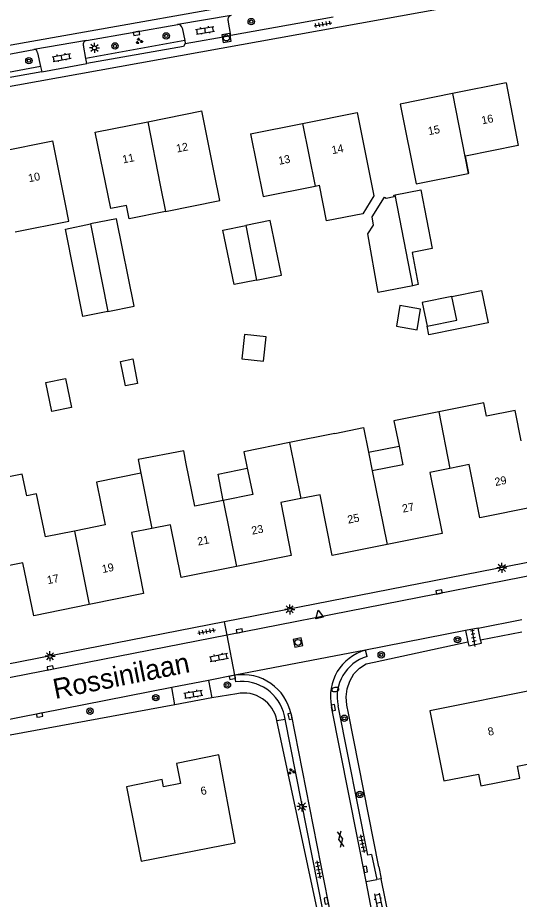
# Model space of a CAD drawing. Extents: x 136000 to 138005, y 398500 to 400500.
# Drawn here: x 137872.8 to 137935.4, y 399031.5 to 399141.6 of the extents above; entities that cross this region are included whole.
import ezdxf

# ---------------------------------------------------------------- set-up
doc = ezdxf.new("R2010")
doc.units = 0
for name, color, linetype in [('gg-afsc-erfafscheiding', 7, 'Continuous'), ('gg-anno-huisnummerreeks BGT', 7, 'Continuous'), ('gg-anno-openbare ruimte label', 7, 'Continuous'), ('gg-bbg-bijgebouw', 7, 'Continuous'), ('gg-bbg-gedigitaliseerde bebouwing', 7, 'Continuous'), ('gg-bbg-gedigitaliseerde bijgebouw', 7, 'Continuous'), ('gg-bbg-hoofdgebouw', 7, 'Continuous'), ('gg-bbg-luifel en loopbrug', 7, 'Continuous'), ('gg-bbg-tussenscheiding', 7, 'Continuous'), ('gg-knt-verharding', 7, 'Continuous'), ('gg-knt-verharding nz', 7, 'Continuous'), ('gt-grn-groengrens', 7, 'Continuous'), ('gt-grn-weggrens', 7, 'Continuous'), ('gt-symb-boom', 7, 'Continuous'), ('gt-symb-brandkraan', 7, 'Continuous'), ('gt-symb-gesloten verharding', 7, 'Continuous'), ('gt-symb-groenvak', 7, 'Continuous'), ('gt-symb-klinker verharding', 7, 'Continuous'), ('gt-symb-kolk', 7, 'Continuous'), ('gt-symb-lichtmast', 7, 'Continuous'), ('gt-symb-rioolschacht', 7, 'Continuous'), ('gt-symb-tegel verharding', 7, 'Continuous'), ('gt-symb-waterafsluiter', 7, 'Continuous')]:
    doc.layers.add(name, color=color, linetype=linetype)

# ---------------------------------------------------------------- blocks, each defined once
blk = doc.blocks.new('gt0-KOLK')
at = {"layer": 'gt-symb-kolk'}
blk.add_lwpolyline([(0, 0), (0.37, 0), (0.37, 0.4), (-0.38, 0.4), (-0.38, 0), (0, 0)], dxfattribs=at)
blk = doc.blocks.new('gt0-KL1')
at = {"layer": 'gt-symb-klinker verharding'}
for p, q in [((-1.15, 0.3), (1.15, 0.3)), ((-1, -0.3), (-1, 0.3)), ((-0.5, 0.3), (-0.5, 0.45)), ((0, -0.3), (0, 0.3)), ((0.5, 0.3), (0.5, 0.45)), ((1, -0.3), (1, 0.3)), ((-1.15, -0.3), (1.15, -0.3)), ((-0.5, -0.45), (-0.5, -0.3)), ((0.5, -0.45), (0.5, -0.3))]:
    blk.add_line(p, q, dxfattribs=at)
blk = doc.blocks.new('gt0-LMAST')
at = {"layer": 'gt-symb-lichtmast'}
for p, q in [((-0.18, 0.17), (-0.45, 0.44)), ((-0.01, 0.25), (-0.01, 0.62)), ((0.17, 0.17), (0.44, 0.44)), ((-0.26, 0), (-0.63, 0)), ((-0.18, -0.18), (-0.45, -0.45)), ((-0.01, -0.25), (-0.01, -0.63)), ((0.44, -0.45), (0.17, -0.18)), ((0.24, 0), (0.62, 0))]:
    blk.add_line(p, q, dxfattribs=at)
blk.add_circle((-0.01, 0), 0.25, dxfattribs=at)
blk = doc.blocks.new('gt0-BOOM')
at = {"layer": 'gt-symb-boom'}
for radius in [0.4, 0.2]:
    blk.add_circle((0, 0), radius, dxfattribs=at)
blk = doc.blocks.new('gt0-GRVAK')
at = {"layer": 'gt-symb-groenvak'}
for p, q in [((-0.11, 0.19), (-0.23, 0.24)), ((-0.18, 0.15), (0.09, 0.15)), ((-0.09, 0.21), (-0.16, 0.32)), ((-0.05, 0.21), (-0.05, 0.39)), ((0, 0.21), (0.06, 0.32)), ((0.01, 0.19), (0.13, 0.24)), ((0.26, -0.05), (0.2, 0.06)), ((0.3, -0.05), (0.3, 0.13)), ((0.35, -0.05), (0.41, 0.06)), ((-0.24, -0.23), (-0.36, -0.18)), ((-0.32, -0.26), (-0.05, -0.26)), ((-0.23, -0.21), (-0.29, -0.1)), ((-0.18, -0.2), (-0.18, -0.02)), ((-0.14, -0.21), (-0.07, -0.1)), ((-0.12, -0.23), (0, -0.18)), ((0.24, -0.07), (0.12, -0.02)), ((0.17, -0.11), (0.44, -0.11)), ((0.37, -0.07), (0.49, -0.02))]:
    blk.add_line(p, q, dxfattribs=at)
blk = doc.blocks.new('gt0-RS')
at = {"layer": 'gt-symb-rioolschacht'}
blk.add_lwpolyline([(-0.5, -0.5), (0.5, -0.5), (0.5, 0.5), (-0.5, 0.5)], close=True, dxfattribs=at)
blk.add_circle((0, 0), 0.375, dxfattribs=at)
blk = doc.blocks.new('gt0-TEG1')
at = {"layer": 'gt-symb-tegel verharding'}
for p, q in [((-1.12, 0), (1.12, 0)), ((-0.9, -0.25), (-0.9, 0.25)), ((-0.45, -0.25), (-0.45, 0.25)), ((0, -0.25), (0, 0.25)), ((0.45, -0.25), (0.45, 0.25)), ((0.9, -0.25), (0.9, 0.25))]:
    blk.add_line(p, q, dxfattribs=at)
blk = doc.blocks.new('gt0-WAFSL')
at = {"layer": 'gt-symb-waterafsluiter'}
for p, q in [((-0.5, -0.33), (0, 0.67)), ((0, 0.67), (0.5, -0.33)), ((0.5, -0.33), (-0.5, -0.33))]:
    blk.add_line(p, q, dxfattribs=at)
blk = doc.blocks.new('gt0-BR')
at = {"layer": 'gt-symb-brandkraan'}
for centre, radius, start, end in [((-0.24, 0), 0.206, 107.5669, 252.4331), ((0.6, -2.66), 3, 106.892, 107.5669), ((0, -0.69), 0.938, 73.108, 106.892), ((-0.6, -2.66), 3, 72.4331, 73.108), ((0.24, 0), 0.206, 287.567, 72.4331), ((0.6, 2.66), 3, 252.4331, 253.108), ((0, 0.69), 0.938, 253.108, 286.8921), ((-0.6, 2.66), 3, 286.8921, 287.567)]:
    blk.add_arc(centre, radius, start, end, dxfattribs=at)
blk = doc.blocks.new('gt0-GESVH1')
at = {"layer": 'gt-symb-gesloten verharding'}
for p, q in [((-0.99, -0.26), (0.01, 0.24)), ((0.01, -0.26), (-0.99, 0.24)), ((0.01, 0.24), (1.01, -0.26)), ((1.01, 0.24), (0.01, -0.26))]:
    blk.add_line(p, q, dxfattribs=at)

msp = doc.modelspace()

# ---------------------------------------------------------------- linework, layer by layer
at = {"layer": 'gg-afsc-erfafscheiding'}
for p, q in [((137900.12, 399057.16), (137896.99, 399056.66)), ((137892.39, 399055.77), (137863.49, 399050.47)), ((137917.87, 399035.54), (137914.08, 399054.74)), ((137910.27, 399029.69), (137905.13, 399053.81))]:
    msp.add_line(p, q, dxfattribs=at)
msp.add_arc((137900.99, 399053.04), 4.21, 10.5314, 101.9568, dxfattribs=at)
at = {"layer": 'gg-bbg-bijgebouw'}
msp.add_line((137919.88, 399119.46), (137923.09, 399120.08), dxfattribs=at)
msp.add_lwpolyline([(137918.56, 399119.17), (137918.75, 399119.06), (137919.77, 399119.25), (137919.74, 399119.43), (137919.88, 399119.46)], dxfattribs=at)
at = {"layer": 'gg-bbg-gedigitaliseerde bebouwing'}
for p, q in [((137933.76, 399133.46), (137935.23, 399125.63)), ((137897.35, 399122.05), (137895.75, 399129.95)), ((137878.75, 399118.31), (137877.17, 399126.22)), ((137935.23, 399125.63), (137928.65, 399124.28)), ((137922.51, 399120.83), (137928.99, 399122.14)), ((137909.89, 399120.56), (137910.43, 399120.67)), ((137912.35, 399089.68), (137906.69, 399088.53)), ((137916.57, 399087.32), (137917.04, 399084.99))]:
    msp.add_line(p, q, dxfattribs=at)
for points in [[(137891.23, 399117.39), (137886.68, 399116.47), (137886.34, 399118.14), (137884.39, 399117.74), (137882.46, 399127.27)], [(137901.85, 399127.09), (137903.43, 399119.27), (137909.89, 399120.56)], [(137928.99, 399122.14), (137929.08, 399122.16), (137928.65, 399124.28)], [(137891.23, 399117.39), (137898.01, 399118.76), (137897.35, 399122.05)], [(137917.22, 399119.35), (137915.85, 399117.11), (137911.33, 399116.21), (137910.43, 399120.67)], [(137872.47, 399114.84), (137879.18, 399116.19), (137878.75, 399118.31)], [(137931.28, 399091.82), (137930.94, 399093.5), (137925.32, 399092.36)], [(137925.32, 399092.36), (137919.74, 399091.23), (137920.37, 399088.09)], [(137935.63, 399088.75), (137934.86, 399092.55), (137931.28, 399091.82)], [(137912.35, 399089.68), (137915.94, 399090.41), (137916.57, 399087.32)], [(137906.69, 399088.53), (137901.02, 399087.38), (137901.44, 399085.34)], [(137893.82, 399085.86), (137893.5, 399087.51), (137887.81, 399086.41), (137888.14, 399084.71)], [(137920.37, 399088.09), (137920.85, 399085.77), (137917.04, 399084.99)], [(137898.43, 399081.3), (137894.89, 399080.58), (137893.82, 399085.86)], [(137901.44, 399085.34), (137902.11, 399082.04), (137898.43, 399081.3)], [(137873.91, 399081.88), (137873.36, 399084.59), (137868.92, 399083.69), (137869.47, 399080.98)], [(137888.14, 399084.71), (137882.62, 399083.59), (137883.7, 399078.25), (137879.85, 399077.48)], [(137879.85, 399077.48), (137876.24, 399076.74), (137875.14, 399082.13), (137873.91, 399081.88)]]:
    msp.add_lwpolyline(points, dxfattribs=at)
at = {"layer": 'gg-bbg-gedigitaliseerde bijgebouw'}
for points in [[(137923.09, 399120.08), (137924.49, 399112.77), (137922.02, 399112.27), (137922.78, 399108.26), (137922.11, 399108.12)], [(137922.11, 399108.12), (137917.77, 399107.25), (137916.47, 399114.61), (137917.19, 399115.66), (137917.02, 399116.71), (137918.56, 399119.17)], [(137884.02, 399104.89), (137887.32, 399105.55), (137885.11, 399116.48), (137881.86, 399115.83)], [(137902.59, 399108.82), (137905.69, 399109.45), (137904.31, 399116.26), (137901.24, 399115.64)], [(137884.02, 399104.89), (137880.93, 399104.26), (137878.73, 399115.19), (137881.86, 399115.83)], [(137902.59, 399108.82), (137899.78, 399108.25), (137898.4, 399115.07), (137901.24, 399115.64)], [(137926.98, 399106.75), (137923.28, 399106), (137923.88, 399103.06)], [(137923.88, 399103.06), (137927.57, 399103.81), (137926.98, 399106.75)], [(137920.04, 399103.05), (137922.63, 399102.61), (137923.07, 399105.2), (137920.48, 399105.65), (137920.04, 399103.05)], [(137900.76, 399098.97), (137903.47, 399098.68), (137903.8, 399101.72), (137901.08, 399102.01), (137900.76, 399098.97)], [(137885.61, 399098.67), (137887.13, 399098.98), (137887.75, 399095.91), (137886.23, 399095.6), (137885.61, 399098.67)], [(137876.31, 399096.03), (137878.76, 399096.53), (137879.49, 399092.91), (137877.04, 399092.41), (137876.31, 399096.03)]]:
    msp.add_lwpolyline(points, dxfattribs=at)
at = {"layer": 'gg-bbg-hoofdgebouw'}
for p, q in [((137933.76, 399133.46), (137927.03, 399132.1)), ((137927.03, 399132.1), (137920.5, 399130.78)), ((137920.5, 399130.78), (137922.51, 399120.83)), ((137889.01, 399128.59), (137895.75, 399129.95)), ((137908.34, 399128.39), (137915.14, 399129.75)), ((137915.14, 399129.75), (137917.22, 399119.35)), ((137882.46, 399127.27), (137889.01, 399128.59)), ((137901.85, 399127.09), (137908.34, 399128.39)), ((137870.51, 399124.88), (137877.17, 399126.22))]:
    msp.add_line(p, q, dxfattribs=at)
for points in [[(137926.71, 399085.29), (137924.22, 399084.79), (137925.76, 399077.18), (137918.91, 399075.81)], [(137937.28, 399080.51), (137930.47, 399079.14), (137929.13, 399085.78), (137926.71, 399085.29)], [(137918.91, 399075.81), (137912.02, 399074.42), (137910.53, 399082), (137908.1, 399081.53)], [(137908.1, 399081.53), (137905.62, 399081.04), (137906.91, 399074.43), (137900.08, 399073.05)], [(137889.52, 399077.8), (137886.97, 399077.29), (137888.5, 399069.69), (137881.69, 399068.31)], [(137900.08, 399073.05), (137893.2, 399071.66), (137891.87, 399078.27), (137889.52, 399077.8)], [(137881.69, 399068.31), (137874.79, 399066.91), (137873.42, 399073.51), (137871.14, 399073.04)], [(137924.22, 399055.03), (137925.95, 399046.28), (137930.3, 399047.14), (137930.59, 399045.67), (137935.44, 399046.63), (137935.14, 399048.13), (137939.33, 399048.95), (137940.25, 399044.3), (137946.07, 399045.46), (137944.01, 399055.89), (137939.52, 399055.03), (137939.84, 399053.37), (137938.81, 399053.17), (137937.89, 399057.76), (137924.22, 399055.03)], [(137899.91, 399038.56), (137897.9, 399049.52), (137892.59, 399048.47), (137893.12, 399045.97), (137890.98, 399045.54), (137890.8, 399046.44), (137886.35, 399045.56), (137888.17, 399036.26), (137899.91, 399038.56)]]:
    msp.add_lwpolyline(points, dxfattribs=at)
at = {"layer": 'gg-bbg-luifel en loopbrug'}
msp.add_line((137916.57, 399087.32), (137920.37, 399088.09), dxfattribs=at)
for points in [[(137926.98, 399106.75), (137930.67, 399107.5), (137931.49, 399103.47), (137924.1, 399101.97), (137923.88, 399103.06)], [(137898.43, 399081.3), (137897.78, 399084.59), (137901.44, 399085.34)]]:
    msp.add_lwpolyline(points, dxfattribs=at)
at = {"layer": 'gg-bbg-tussenscheiding'}
for p, q in [((137927.03, 399132.1), (137928.99, 399122.14)), ((137889.01, 399128.59), (137890.58, 399120.68)), ((137908.34, 399128.39), (137909.89, 399120.56)), ((137890.58, 399120.68), (137891.23, 399117.39)), ((137922.11, 399108.12), (137919.88, 399119.46)), ((137881.86, 399115.83), (137884.02, 399104.89)), ((137901.24, 399115.64), (137902.59, 399108.82)), ((137925.32, 399092.36), (137926.71, 399085.29)), ((137906.69, 399088.53), (137908.1, 399081.53)), ((137888.14, 399084.71), (137889.52, 399077.8)), ((137917.04, 399084.99), (137918.91, 399075.81)), ((137898.43, 399081.3), (137900.08, 399073.05)), ((137879.85, 399077.48), (137881.69, 399068.31))]:
    msp.add_line(p, q, dxfattribs=at)
at = {"layer": 'gg-knt-verharding'}
for p, q in [((137856.84, 399130.33), (137956.91, 399148.4)), ((137899.41, 399141.85), (137892.75, 399140.73)), ((137912.17, 399141.67), (137899.4, 399139.36)), ((137881.36, 399138.74), (137892.75, 399140.73)), ((137893.32, 399140.32), (137893.62, 399138.72)), ((137899.4, 399139.36), (137899.04, 399141.26)), ((137893.7, 399138.36), (137899.4, 399139.36)), ((137881.36, 399138.74), (137874.78, 399137.62)), ((137881.28, 399136.5), (137880.99, 399138.14)), ((137893.62, 399138.72), (137893.7, 399138.36)), ((137875.26, 399137.2), (137875.64, 399135.48)), ((137875.78, 399134.83), (137881.4, 399135.85)), ((137881.4, 399135.85), (137881.28, 399136.5)), ((137875.64, 399135.48), (137875.78, 399134.83)), ((137966.78, 399079.51), (137898.59, 399066.16)), ((137967.96, 399078.01), (137898.91, 399064.49)), ((137930.26, 399065.37), (137928.68, 399065.06)), ((137930.26, 399065.37), (137935.69, 399066.42)), ((137930.56, 399063.9), (137930.26, 399065.37)), ((137928.68, 399065.06), (137916.19, 399062.62)), ((137928.68, 399065.06), (137928.97, 399063.64)), ((137930.56, 399063.9), (137935.7, 399064.91)), ((137928.97, 399063.64), (137929.07, 399063.15)), ((137930.65, 399063.46), (137930.56, 399063.9)), ((137916.19, 399062.62), (137899.88, 399059.47)), ((137916.39, 399061.83), (137916.19, 399062.62)), ((137896.59, 399058.83), (137892.01, 399057.93)), ((137899.88, 399059.47), (137896.59, 399058.83)), ((137896.59, 399058.83), (137896.99, 399056.66)), ((137900.02, 399058.64), (137899.88, 399059.47)), ((137892.01, 399057.93), (137863.12, 399052.27)), ((137892.39, 399055.77), (137892.01, 399057.93)), ((137896.99, 399056.66), (137892.39, 399055.77)), ((137916.26, 399033.7), (137911.94, 399055.54)), ((137906.16, 399054.01), (137906.08, 399054.41)), ((137906.91, 399054.59), (137920.56, 398985.34)), ((137916.95, 399037.1), (137917.59, 399033.95)), ((137916.26, 399033.7), (137917.59, 399033.95)), ((137917.36, 399028.18), (137916.26, 399033.7)), ((137918.16, 399034.06), (137917.59, 399033.95)), ((137919.26, 399028.56), (137918.16, 399034.06))]:
    msp.add_line(p, q, dxfattribs=at)
for points in [[(137893.7, 399138.36), (137893.48, 399137.99), (137881.4, 399135.85)], [(137861.62, 399135.15), (137871.47, 399136.99), (137874.78, 399137.62)], [(137875.78, 399134.83), (137862.19, 399132.4), (137862.06, 399133.04)], [(137898.59, 399066.16), (137803.53, 399047.55), (137798.62, 399046.73)], [(137898.91, 399064.49), (137802.17, 399045.56), (137798.74, 399044.99), (137798.26, 399044.94)], [(137914.08, 399054.74), (137913.86, 399055.75), (137913.78, 399056.77), (137913.89, 399057.77), (137914.22, 399058.74), (137914.73, 399059.63), (137915.44, 399060.36), (137916.25, 399060.92), (137917.27, 399061.09), (137928.97, 399063.64)], [(137916.95, 399037.1), (137916.48, 399036.99), (137912.77, 399055.66)], [(137910.27, 399029.69), (137910.91, 399029.98), (137906.16, 399054.01)]]:
    msp.add_lwpolyline(points, dxfattribs=at)
for centre, radius, start, end in [((137899.49, 399141.38), 0.473, 100.3904, 195.1975), ((137892.82, 399140.23), 0.502, 10.2391, 98.514), ((137881.45, 399138.27), 0.484, 100.8027, 195.7824), ((137874.81, 399137.17), 0.455, 4.4632, 93.5363), ((137917.83, 399056.82), 6.02, 105.7317, 192.248), ((137917.92, 399056.78), 5.28, 106.9039, 192.2592), ((137900.82, 399053.32), 6.23, 11.8146, 98.6435), ((137900.78, 399053.28), 5.41, 12.052, 98.1203)]:
    msp.add_arc(centre, radius, start, end, dxfattribs=at)
at = {"layer": 'gg-knt-verharding nz'}
msp.add_lwpolyline([(137860.53, 399136.22), (137871.26, 399138.07), (137949.22, 399151.93)], dxfattribs=at)
at = {"layer": 'gt-grn-groengrens'}
for p, q in [((137893.62, 399138.72), (137881.28, 399136.5)), ((137875.64, 399135.48), (137862.06, 399133.04)), ((137905.13, 399053.81), (137906.16, 399054.01)), ((137917.87, 399035.54), (137918.16, 399034.06))]:
    msp.add_line(p, q, dxfattribs=at)
at = {"layer": 'gt-grn-weggrens'}
for p, q in [((137898.91, 399064.49), (137898.59, 399066.16)), ((137899.88, 399059.47), (137898.91, 399064.49)), ((137929.07, 399063.15), (137930.65, 399063.46))]:
    msp.add_line(p, q, dxfattribs=at)

# ---------------------------------------------------------------- block references
at = {"layer": 'gt-symb-boom'}
for p in [(137901.93, 399141.1), (137891.32, 399139.31), (137884.93, 399138.06), (137874.18, 399136.22), (137927.67, 399063.92), (137918.15, 399062.02), (137898.95, 399058.26), (137890.01, 399056.67), (137881.81, 399054.99), (137913.54, 399054.1), (137915.47, 399044.59)]:
    msp.add_blockref('gt0-BOOM', p, dxfattribs=at)
at = {"layer": 'gt-symb-brandkraan', "rotation": 11.073871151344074}
msp.add_blockref('gt0-BR', (137912.42, 399057.7), dxfattribs=at)
at = {"layer": 'gt-symb-gesloten verharding', "rotation": -78.86988891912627}
msp.add_blockref('gt0-GESVH1', (137913.1, 399039.02), dxfattribs=at)
at = {"layer": 'gt-symb-groenvak'}
for p in [(137887.93, 399138.66), (137906.93, 399047.45)]:
    msp.add_blockref('gt0-GRVAK', p, dxfattribs=at)
at = {"layer": 'gt-symb-klinker verharding'}
for p, rotation in [((137896.17, 399140.01), 9.905079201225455), ((137878.27, 399136.62), 9.905079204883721), ((137897.89, 399061.7), 11.073871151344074), ((137894.71, 399057.11), 9.377579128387), ((137917.82, 399031.09), -78.81367070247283)]:
    msp.add_blockref('gt0-KL1', p, dxfattribs=dict(at, rotation=rotation))
at = {"layer": 'gt-symb-kolk'}
for p, rotation in [((137887.57, 399139.82), -170.15137761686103), ((137925.41, 399069.68), 11.00666417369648), ((137900.49, 399064.81), 11.2425257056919), ((137876.89, 399060.19), 11.00666417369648), ((137899.62, 399059.01), 11.006664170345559), ((137911.98, 399055.38), -78.75747429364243), ((137875.56, 399054.3), 11.2425257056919), ((137906.57, 399054.3), -78.99333582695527), ((137915.98, 399035.19), -78.52151796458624), ((137911.09, 399031.25), -78.75747429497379)]:
    msp.add_blockref('gt0-KOLK', p, dxfattribs=dict(at, rotation=rotation))
at = {"layer": 'gt-symb-lichtmast'}
for p in [(137882.37, 399137.81), (137933.2, 399072.88), (137906.74, 399067.7), (137876.82, 399061.85), (137908.24, 399043.09)]:
    msp.add_blockref('gt0-LMAST', p, dxfattribs=at)
at = {"layer": 'gt-symb-rioolschacht'}
for p, rotation in [((137898.83, 399139.05), 10.017934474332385), ((137907.76, 399063.57), 12.006708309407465)]:
    msp.add_blockref('gt0-RS', p, dxfattribs=dict(at, rotation=rotation))
at = {"layer": 'gt-symb-tegel verharding'}
for p, rotation in [((137910.87, 399140.77), 9.90507920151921), ((137896.35, 399064.93), 11.07387115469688), ((137929.68, 399064.15), 100.19720557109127), ((137915.79, 399038.44), -78.86988891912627), ((137910.33, 399035.21), -78.86988891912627)]:
    msp.add_blockref('gt0-TEG1', p, dxfattribs=dict(at, rotation=rotation))
at = {"layer": 'gt-symb-waterafsluiter', "rotation": 10.140793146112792}
msp.add_blockref('gt0-WAFSL', (137910.41, 399066.95), dxfattribs=at)

# ---------------------------------------------------------------- texts
at = {"layer": 'gg-anno-huisnummerreeks BGT'}
for s, rotation, p in [('16', 11.4, (137930.76, 399128.26)), ('15', 11.4, (137924.09, 399126.91)), ('12', 11.4, (137892.67, 399124.74)), ('14', 11.3, (137912.06, 399124.54)), ('11', 11.4, (137885.95, 399123.38)), ('13', 11.3, (137905.41, 399123.21)), ('10', 11.4, (137874.2, 399121.03)), ('29', 11.4, (137932.41, 399083.1)), ('27', 11.4, (137920.87, 399079.77)), ('25', 11.4, (137914.04, 399078.4)), ('23', 11.4, (137902.06, 399077.02)), ('21', 11.4, (137895.31, 399075.66)), ('19', 11.5, (137883.4, 399072.23)), ('17', 11.5, (137876.55, 399070.84)), ('8', 11.3, (137931.56, 399051.91)), ('6', 11.2, (137895.71, 399044.5))]:
    msp.add_text(s, height=1, rotation=rotation, dxfattribs=at).set_placement(p)
at = {"layer": 'gg-anno-openbare ruimte label'}
msp.add_text('Rossinilaan', height=2.5, rotation=11.3, dxfattribs=at).set_placement((137877.46, 399056.5))

doc.saveas('drawing.dxf')
